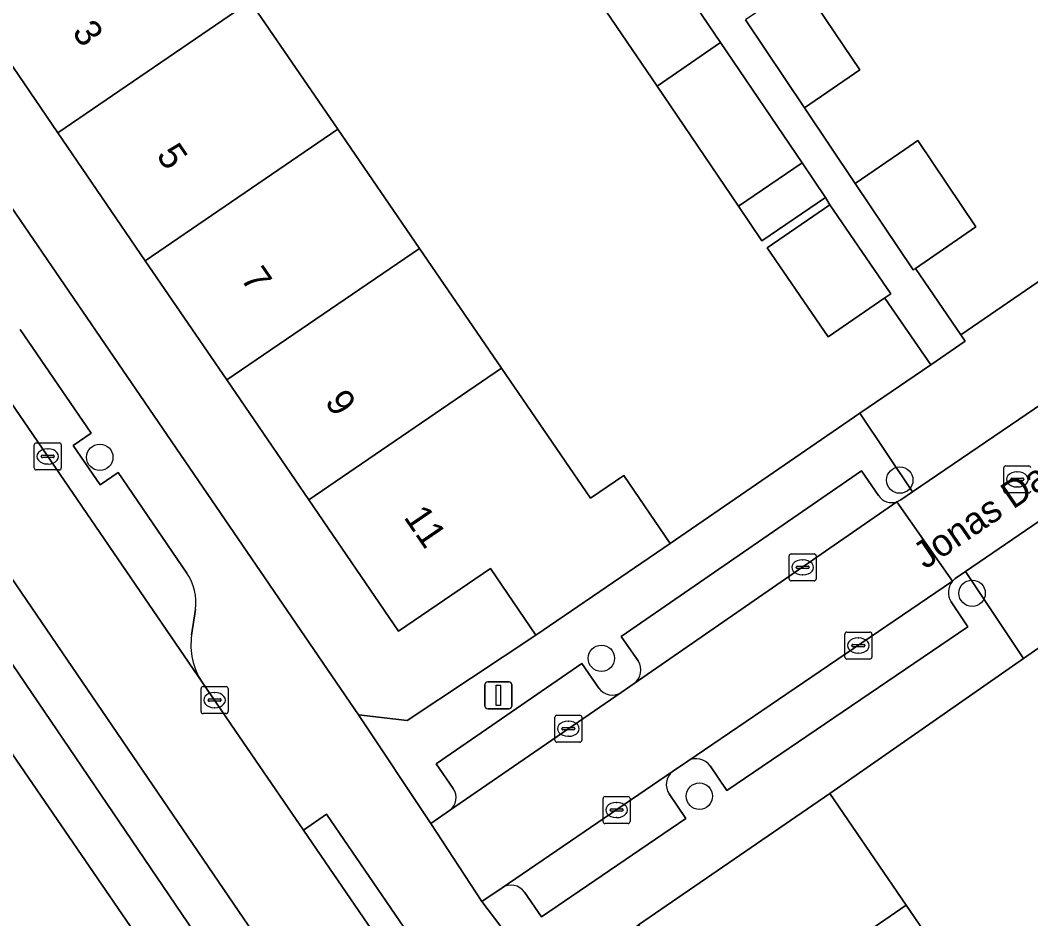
# Model space of a CAD drawing. Extents: x 157445 to 158888, y 383061 to 384688.
# Drawn here: x 158131.78 to 158169.19, y 383839.65 to 383872.93 of the extents above; entities that cross this region are included whole.
import ezdxf

# ---------------------------------------------------------------- set-up
doc = ezdxf.new("R2010")
doc.units = 0
for name, color, linetype in [('IMGEO_Boom', 7, 'Continuous'), ('IMGEO_Erf', 7, 'Continuous'), ('IMGEO_Kolk', 7, 'Continuous'), ('IMGEO_Lichtmast', 7, 'Continuous'), ('IMGEO_Muur', 7, 'Continuous'), ('IMGEO_Openbare_ruimte_label', 7, 'Continuous'), ('IMGEO_Pand', 7, 'Continuous'), ('IMGEO_Pand_nummerreeks', 7, 'Continuous'), ('IMGEO_Parkeervlak_open', 7, 'Continuous'), ('IMGEO_Rijbaan_lokaal_open', 7, 'Continuous'), ('IMGEO_Voetpad_open', 7, 'Continuous')]:
    doc.layers.add(name, color=color, linetype=linetype)

msp = doc.modelspace()

# ---------------------------------------------------------------- linework, layer by layer
at = {"layer": 'IMGEO_Boom'}
for centre in [(158134.726, 383856.744), (158164.34, 383855.9), (158167.017, 383851.709), (158153.293, 383849.301), (158156.921, 383844.195)]:
    msp.add_circle(centre, 0.489, dxfattribs=at)
at = {"layer": 'IMGEO_Erf'}
for points in [[(158152.354, 383874.924), (158149.136, 383879.674), (158146.047, 383884.234), (158143.069, 383888.632), (158134.184, 383882.544), (158137.177, 383878.174), (158140.29, 383873.63), (158143.534, 383868.895), (158146.557, 383864.481), (158149.596, 383860.044), (158152.892, 383855.233), (158154.123, 383856.068), (158155.839, 383853.557), (158162.867, 383858.377), (158165.485, 383860.173), (158163.791, 383862.642), (158163.786, 383862.65), (158161.695, 383861.211), (158159.434, 383864.497), (158161.747, 383866.089), (158161.596, 383866.363), (158159.236, 383864.764), (158158.371, 383866.041), (158155.355, 383870.493)], [(158150.862, 383850.156), (158149.189, 383852.624), (158145.782, 383850.309), (158142.461, 383855.168), (158139.427, 383859.609), (158136.409, 383864.025), (158133.17, 383868.765), (158130.062, 383873.313), (158127.074, 383877.685), (158124.685, 383875.913), (158144.298, 383847.211), (158146.107, 383846.998)], [(158113.406, 383872.129), (158109.183, 383869.235), (158112.149, 383864.907), (158115.151, 383860.527), (158118.288, 383855.949), (158121.368, 383851.456), (158124.519, 383846.858), (158127.593, 383842.372), (158130.633, 383837.936), (158133.663, 383833.515), (158136.787, 383828.957), (158139.847, 383824.491), (158142.925, 383820), (158146.045, 383815.447), (158149.143, 383810.927), (158152.262, 383806.376), (158156.487, 383809.272)]]:
    msp.add_lwpolyline(points, close=True, dxfattribs=at)
for points in [[(158160.678, 383874.344), (158162.861, 383871.09), (158160.809, 383869.69), (158162.688, 383866.89), (158164.525, 383868.143), (158165.013, 383868.476), (158167.156, 383865.28), (158164.916, 383863.738), (158166.598, 383861.278), (158174.453, 383866.663), (158177.767, 383868.99), (158176.255, 383871.207), (158173.437, 383875.338)], [(158171.715, 383851.248), (158168.916, 383849.294), (158164.231, 383846.023), (158161.747, 383844.288), (158164.573, 383840.163), (158167.715, 383835.576), (158170.767, 383831.121)]]:
    msp.add_lwpolyline(points, dxfattribs=at)
at = {"layer": 'IMGEO_Kolk'}
for p, q in [((158132.376, 383857.276), (158133.228, 383857.276)), ((158132.301, 383856.35), (158132.301, 383857.202)), ((158132.789, 383857.056), (158132.814, 383857.056)), ((158133.302, 383857.202), (158133.302, 383856.35)), ((158132.56, 383856.77), (158132.56, 383856.782)), ((158132.998, 383856.733), (158132.6, 383856.733)), ((158132.603, 383856.819), (158133.001, 383856.819)), ((158132.812, 383856.496), (158132.787, 383856.496)), ((158133.044, 383856.782), (158133.044, 383856.77)), ((158133.228, 383856.276), (158132.376, 383856.276)), ((158168.188, 383855.5), (158168.188, 383856.352)), ((158168.263, 383856.426), (158169.115, 383856.426)), ((158168.676, 383856.206), (158168.701, 383856.206)), ((158168.447, 383855.92), (158168.447, 383855.932)), ((158168.885, 383855.883), (158168.487, 383855.883)), ((158168.49, 383855.969), (158168.888, 383855.969)), ((158168.931, 383855.932), (158168.931, 383855.92)), ((158169.115, 383855.426), (158168.263, 383855.426)), ((158168.699, 383855.646), (158168.674, 383855.646)), ((158160.319, 383853.169), (158161.171, 383853.169)), ((158160.244, 383852.243), (158160.244, 383853.095)), ((158160.732, 383852.949), (158160.757, 383852.949)), ((158161.245, 383853.095), (158161.245, 383852.243)), ((158160.503, 383852.663), (158160.503, 383852.675)), ((158160.941, 383852.626), (158160.543, 383852.626)), ((158160.546, 383852.712), (158160.944, 383852.712)), ((158160.755, 383852.389), (158160.73, 383852.389)), ((158160.987, 383852.675), (158160.987, 383852.663)), ((158161.171, 383852.169), (158160.319, 383852.169)), ((158162.306, 383849.348), (158162.306, 383850.2)), ((158162.381, 383850.274), (158163.233, 383850.274)), ((158163.307, 383850.2), (158163.307, 383849.348)), ((158162.565, 383849.768), (158162.565, 383849.78)), ((158162.608, 383849.817), (158163.006, 383849.817)), ((158162.794, 383850.054), (158162.819, 383850.054)), ((158163.049, 383849.78), (158163.049, 383849.768)), ((158163.003, 383849.731), (158162.605, 383849.731)), ((158162.817, 383849.494), (158162.792, 383849.494)), ((158163.233, 383849.274), (158162.381, 383849.274)), ((158138.474, 383847.326), (158138.474, 383848.178)), ((158138.549, 383848.252), (158139.401, 383848.252)), ((158138.962, 383848.032), (158138.987, 383848.032)), ((158139.475, 383848.178), (158139.475, 383847.326)), ((158138.733, 383847.746), (158138.733, 383847.758)), ((158139.171, 383847.709), (158138.773, 383847.709)), ((158138.776, 383847.795), (158139.174, 383847.795)), ((158139.217, 383847.758), (158139.217, 383847.746)), ((158139.401, 383847.252), (158138.549, 383847.252)), ((158138.985, 383847.472), (158138.96, 383847.472)), ((158151.646, 383847.193), (158152.498, 383847.193)), ((158151.571, 383846.267), (158151.571, 383847.119)), ((158152.059, 383846.973), (158152.084, 383846.973)), ((158152.572, 383847.119), (158152.572, 383846.267)), ((158151.83, 383846.687), (158151.83, 383846.699)), ((158152.268, 383846.65), (158151.87, 383846.65)), ((158151.873, 383846.736), (158152.271, 383846.736)), ((158152.082, 383846.413), (158152.057, 383846.413)), ((158152.314, 383846.699), (158152.314, 383846.687)), ((158152.498, 383846.193), (158151.646, 383846.193)), ((158153.43, 383844.182), (158154.282, 383844.182)), ((158153.355, 383843.256), (158153.355, 383844.108)), ((158153.843, 383843.962), (158153.868, 383843.962)), ((158154.356, 383844.108), (158154.356, 383843.256)), ((158153.614, 383843.676), (158153.614, 383843.688)), ((158154.052, 383843.639), (158153.654, 383843.639)), ((158153.657, 383843.725), (158154.055, 383843.725)), ((158153.866, 383843.402), (158153.841, 383843.402)), ((158154.098, 383843.688), (158154.098, 383843.676)), ((158154.282, 383843.182), (158153.43, 383843.182))]:
    msp.add_line(p, q, dxfattribs=at)
for points in [[(158132.376, 383857.276), (158133.228, 383857.276)], [(158132.301, 383856.35), (158132.301, 383857.202)], [(158133.302, 383857.202), (158133.302, 383856.35)], [(158133.228, 383856.276), (158132.376, 383856.276)], [(158168.188, 383855.5), (158168.188, 383856.352)], [(158168.263, 383856.426), (158169.115, 383856.426)], [(158169.115, 383855.426), (158168.263, 383855.426)], [(158160.319, 383853.169), (158161.171, 383853.169)], [(158160.244, 383852.243), (158160.244, 383853.095)], [(158161.245, 383853.095), (158161.245, 383852.243)], [(158161.171, 383852.169), (158160.319, 383852.169)], [(158162.306, 383849.348), (158162.306, 383850.2)], [(158162.381, 383850.274), (158163.233, 383850.274)], [(158163.307, 383850.2), (158163.307, 383849.348)], [(158163.233, 383849.274), (158162.381, 383849.274)], [(158138.474, 383847.326), (158138.474, 383848.178)], [(158138.549, 383848.252), (158139.401, 383848.252)], [(158139.475, 383848.178), (158139.475, 383847.326)], [(158139.401, 383847.252), (158138.549, 383847.252)], [(158151.646, 383847.193), (158152.498, 383847.193)], [(158151.571, 383846.267), (158151.571, 383847.119)], [(158152.572, 383847.119), (158152.572, 383846.267)], [(158152.498, 383846.193), (158151.646, 383846.193)], [(158153.43, 383844.182), (158154.282, 383844.182)], [(158153.355, 383843.256), (158153.355, 383844.108)], [(158154.356, 383844.108), (158154.356, 383843.256)], [(158154.282, 383843.182), (158153.43, 383843.182)]]:
    msp.add_lwpolyline(points, dxfattribs=at)
for centre, radius, start, end in [((158132.378, 383857.2), 0.0765, 91.552, 178.448), ((158132.378, 383857.2), 0.0765, 91.552, 178.448), ((158133.226, 383857.2), 0.0765, 1.552, 88.448), ((158133.226, 383857.2), 0.0765, 1.552, 88.448), ((158132.6, 383856.779), 0.0403, 85.8775, 175.7526), ((158132.597, 383856.769), 0.0366, 178.938, 274.7102), ((158133.001, 383856.776), 0.043, 264.8664, 352.4533), ((158133.005, 383856.781), 0.0386, 1.7309, 96.639), ((158132.378, 383856.352), 0.0765, 181.552, 268.448), ((158132.378, 383856.352), 0.0765, 181.552, 268.448), ((158133.226, 383856.352), 0.0765, 271.552, 358.448), ((158133.226, 383856.352), 0.0765, 271.552, 358.448), ((158168.265, 383856.35), 0.0765, 91.552, 178.448), ((158168.265, 383856.35), 0.0765, 91.552, 178.448), ((158169.113, 383856.35), 0.0765, 1.552, 88.448), ((158169.113, 383856.35), 0.0765, 1.552, 88.448), ((158168.487, 383855.929), 0.0403, 85.8775, 175.7526), ((158168.484, 383855.919), 0.0366, 178.938, 274.7102), ((158168.888, 383855.926), 0.043, 264.8664, 352.4533), ((158168.892, 383855.931), 0.0386, 1.7309, 96.639), ((158168.265, 383855.502), 0.0765, 181.552, 268.448), ((158168.265, 383855.502), 0.0765, 181.552, 268.448), ((158169.113, 383855.502), 0.0765, 271.552, 358.448), ((158169.113, 383855.502), 0.0765, 271.552, 358.448), ((158160.321, 383853.093), 0.0765, 91.552, 178.448), ((158160.321, 383853.093), 0.0765, 91.552, 178.448), ((158161.169, 383853.093), 0.0765, 1.552, 88.448), ((158161.169, 383853.093), 0.0765, 1.552, 88.448), ((158160.543, 383852.672), 0.0403, 85.8775, 175.7526), ((158160.54, 383852.662), 0.0366, 178.938, 274.7102), ((158160.944, 383852.669), 0.043, 264.8664, 352.4533), ((158160.948, 383852.674), 0.0386, 1.7309, 96.639), ((158160.321, 383852.245), 0.0765, 181.552, 268.448), ((158160.321, 383852.245), 0.0765, 181.552, 268.448), ((158161.169, 383852.245), 0.0765, 271.552, 358.448), ((158161.169, 383852.245), 0.0765, 271.552, 358.448), ((158162.383, 383850.198), 0.0765, 91.552, 178.448), ((158162.383, 383850.198), 0.0765, 91.552, 178.448), ((158163.231, 383850.198), 0.0765, 1.552, 88.448), ((158163.231, 383850.198), 0.0765, 1.552, 88.448), ((158162.605, 383849.777), 0.0403, 85.8775, 175.7526), ((158162.602, 383849.767), 0.0366, 178.938, 274.7102), ((158163.006, 383849.774), 0.043, 264.8664, 352.4533), ((158163.01, 383849.779), 0.0386, 1.7309, 96.639), ((158162.383, 383849.35), 0.0765, 181.552, 268.448), ((158162.383, 383849.35), 0.0765, 181.552, 268.448), ((158163.231, 383849.35), 0.0765, 271.552, 358.448), ((158163.231, 383849.35), 0.0765, 271.552, 358.448), ((158138.551, 383848.176), 0.0765, 91.552, 178.448), ((158138.551, 383848.176), 0.0765, 91.552, 178.448), ((158139.399, 383848.176), 0.0765, 1.552, 88.448), ((158139.399, 383848.176), 0.0765, 1.552, 88.448), ((158138.773, 383847.755), 0.0403, 85.8775, 175.7526), ((158138.77, 383847.745), 0.0366, 178.938, 274.7102), ((158139.174, 383847.752), 0.043, 264.8664, 352.4533), ((158139.178, 383847.757), 0.0386, 1.7309, 96.639), ((158138.551, 383847.328), 0.0765, 181.552, 268.448), ((158138.551, 383847.328), 0.0765, 181.552, 268.448), ((158139.399, 383847.328), 0.0765, 271.552, 358.448), ((158139.399, 383847.328), 0.0765, 271.552, 358.448), ((158151.648, 383847.117), 0.0765, 91.552, 178.448), ((158151.648, 383847.117), 0.0765, 91.552, 178.448), ((158152.496, 383847.117), 0.0765, 1.552, 88.448), ((158152.496, 383847.117), 0.0765, 1.552, 88.448), ((158151.87, 383846.696), 0.0403, 85.8775, 175.7526), ((158151.867, 383846.686), 0.0366, 178.938, 274.7102), ((158152.271, 383846.693), 0.043, 264.8664, 352.4533), ((158152.275, 383846.698), 0.0386, 1.7309, 96.639), ((158151.648, 383846.269), 0.0765, 181.552, 268.448), ((158151.648, 383846.269), 0.0765, 181.552, 268.448), ((158152.496, 383846.269), 0.0765, 271.552, 358.448), ((158152.496, 383846.269), 0.0765, 271.552, 358.448), ((158153.432, 383844.106), 0.0765, 91.552, 178.448), ((158153.432, 383844.106), 0.0765, 91.552, 178.448), ((158154.28, 383844.106), 0.0765, 1.552, 88.448), ((158154.28, 383844.106), 0.0765, 1.552, 88.448), ((158153.654, 383843.685), 0.0403, 85.8775, 175.7526), ((158153.651, 383843.675), 0.0366, 178.938, 274.7102), ((158154.055, 383843.682), 0.043, 264.8664, 352.4533), ((158154.059, 383843.687), 0.0386, 1.7309, 96.639), ((158153.432, 383843.258), 0.0765, 181.552, 268.448), ((158153.432, 383843.258), 0.0765, 181.552, 268.448), ((158154.28, 383843.258), 0.0765, 271.552, 358.448), ((158154.28, 383843.258), 0.0765, 271.552, 358.448)]:
    msp.add_arc(centre, radius, start, end, dxfattribs=at)
for centre, major_axis, ratio, start_param, end_param in [((158132.788, 383856.776), (-0.387, 0.002), 0.722429, 4.712389, 7.853982), ((158132.813, 383856.776), (-0.39, 0.002), 0.717154, 1.570796, 4.712389), ((158168.675, 383855.926), (-0.387, 0.002), 0.722429, 4.712389, 7.853982), ((158168.7, 383855.926), (-0.39, 0.002), 0.717154, 1.570796, 4.712389), ((158160.731, 383852.669), (-0.387, 0.002), 0.722429, 4.712389, 7.853982), ((158160.756, 383852.669), (-0.39, 0.002), 0.717154, 1.570796, 4.712389), ((158162.793, 383849.774), (-0.387, 0.002), 0.722429, 4.712389, 7.853982), ((158162.818, 383849.774), (-0.39, 0.002), 0.717154, 1.570796, 4.712389), ((158138.961, 383847.752), (-0.387, 0.002), 0.722429, 4.712389, 7.853982), ((158138.986, 383847.752), (-0.39, 0.002), 0.717154, 1.570796, 4.712389), ((158152.058, 383846.693), (-0.387, 0.002), 0.722429, 4.712389, 7.853982), ((158152.083, 383846.693), (-0.39, 0.002), 0.717154, 1.570796, 4.712389), ((158153.842, 383843.682), (-0.387, 0.002), 0.722429, 4.712389, 7.853982), ((158153.867, 383843.682), (-0.39, 0.002), 0.717154, 1.570796, 4.712389)]:
    msp.add_ellipse(centre, major_axis=major_axis, ratio=ratio, start_param=start_param, end_param=end_param, dxfattribs=at)
at = {"layer": 'IMGEO_Lichtmast'}
for p, q in [((158148.985, 383847.531), (158148.985, 383848.331)), ((158148.985, 383848.331), (158148.985, 383847.531)), ((158149.085, 383848.431), (158149.875, 383848.431)), ((158149.875, 383848.431), (158149.085, 383848.431)), ((158149.975, 383848.331), (158149.975, 383847.531)), ((158149.975, 383847.531), (158149.975, 383848.331)), ((158149.875, 383847.431), (158149.085, 383847.431)), ((158149.085, 383847.431), (158149.875, 383847.431))]:
    msp.add_line(p, q, dxfattribs=at)
msp.add_lwpolyline([(158149.405, 383848.306), (158149.555, 383848.306), (158149.555, 383847.556), (158149.405, 383847.556), (158149.405, 383848.306)], dxfattribs=at)
for centre, start, end in [((158149.085, 383848.331), 90, 180), ((158149.085, 383848.331), 90, 180), ((158149.875, 383848.331), 0, 90), ((158149.875, 383848.331), 360, 90), ((158149.085, 383847.531), 180, 270), ((158149.085, 383847.531), 180, 270), ((158149.875, 383847.531), 270, 0), ((158149.875, 383847.531), 270, 0)]:
    msp.add_arc(centre, 0.1, start, end, dxfattribs=at)
at = {"layer": 'IMGEO_Muur'}
for points in [[(158162.867, 383858.377), (158165.711, 383860.328)], [(158155.839, 383853.557), (158162.867, 383858.377)], [(158164.231, 383846.023), (158161.747, 383844.288)]]:
    msp.add_lwpolyline(points, dxfattribs=at)
at = {"layer": 'IMGEO_Pand'}
for points in [[(158140.29, 383873.63), (158137.177, 383878.174), (158130.062, 383873.313), (158133.17, 383868.765)], [(158152.354, 383874.924), (158155.355, 383870.493), (158157.709, 383872.101), (158154.708, 383876.532)], [(158160.678, 383874.344), (158158.626, 383872.944), (158160.809, 383869.69), (158162.861, 383871.09)], [(158143.534, 383868.895), (158140.29, 383873.63), (158133.17, 383868.765), (158136.409, 383864.025)], [(158160.725, 383867.649), (158157.709, 383872.101), (158155.355, 383870.493), (158158.371, 383866.041)], [(158143.534, 383868.895), (158136.409, 383864.025), (158139.427, 383859.609), (158146.557, 383864.481)], [(158164.525, 383868.143), (158162.688, 383866.89), (158164.838, 383863.684), (158164.916, 383863.738), (158167.156, 383865.28), (158165.013, 383868.476)], [(158160.725, 383867.649), (158158.371, 383866.041), (158159.236, 383864.764), (158161.596, 383866.363)], [(158161.747, 383866.089), (158159.434, 383864.497), (158161.695, 383861.211), (158163.786, 383862.65), (158164.008, 383862.803)], [(158142.461, 383855.168), (158149.596, 383860.044), (158146.557, 383864.481), (158139.427, 383859.609)], [(158142.461, 383855.168), (158145.782, 383850.309), (158149.189, 383852.624), (158150.862, 383850.156), (158155.839, 383853.557), (158154.123, 383856.068), (158152.892, 383855.233), (158149.596, 383860.044)], [(158157.502, 383835.289), (158164.573, 383840.163), (158161.747, 383844.288), (158154.662, 383839.435)], [(158160.63, 383830.722), (158167.715, 383835.576), (158164.573, 383840.163), (158157.502, 383835.289)]]:
    msp.add_lwpolyline(points, close=True, dxfattribs=at)
at = {"layer": 'IMGEO_Parkeervlak_open'}
for points in [[(158128.796, 383862.631), (158138.516, 383848.421)], [(158137.953, 383852.458), (158135.407, 383856.181), (158134.736, 383855.722), (158133.74, 383857.184), (158134.408, 383857.641), (158131.781, 383861.483)], [(158159.408, 383811.358), (158151.075, 383823.483), (158125.645, 383860.78)], [(158125.726, 383857.567), (158149.56, 383822.442), (158156.312, 383812.618)], [(158163.549, 383855.327), (158162.92, 383856.239), (158154.029, 383850.113), (158154.657, 383849.202)], [(158154.505, 383848.369), (158164.231, 383855.099)], [(158166.287, 383852.155), (158156.492, 383845.497)], [(158157.32, 383845.316), (158157.943, 383844.4), (158166.863, 383850.472), (158166.24, 383851.388)], [(158138.126, 383850.163), (158138.264, 383851.111)], [(158153.199, 383848.197), (158152.571, 383849.108), (158147.182, 383845.395), (158147.81, 383844.484)], [(158147.671, 383843.66), (158154.028, 383848.039)], [(158155.925, 383845.11), (158149.62, 383840.802)], [(158150.449, 383840.639), (158151.072, 383839.723), (158156.425, 383843.367), (158155.802, 383844.282)]]:
    msp.add_lwpolyline(points, dxfattribs=at)
for centre, radius, start, end in [((158164.041, 383855.666), 0.598, 214.5541, 288.4752), ((158136.394, 383851.389), 1.891, 351.559, 34.4426), ((158166.808, 383851.738), 0.667, 141.3342, 211.6527), ((158140.597, 383849.801), 2.497, 171.6753, 213.5634), ((158154.127, 383848.868), 0.627, 307.1537, 32.1639), ((158153.694, 383848.538), 0.601, 214.6047, 303.814), ((158156.808, 383844.96), 0.623, 34.834, 120.5043), ((158156.325, 383844.627), 0.627, 129.6358, 213.4652), ((158147.317, 383844.143), 0.599, 306.1862, 34.6637), ((158149.952, 383840.299), 0.603, 34.3866, 123.3659)]:
    msp.add_arc(centre, radius, start, end, dxfattribs=at)
at = {"layer": 'IMGEO_Rijbaan_lokaal_open'}
for points in [[(158166.769, 383852.518), (158178.463, 383860.506), (158178.94, 383860.832), (158179.069, 383860.857), (158177.051, 383863.841), (158176.951, 383863.726), (158176.586, 383863.476), (158164.806, 383855.465), (158164.383, 383855.174), (158164.231, 383855.099), (158166.287, 383852.155), (158166.388, 383852.257)], [(158142.267, 383842.936), (158141.833, 383843.571), (158139.74, 383846.631), (158138.516, 383848.421), (158128.796, 383862.631), (158128.556, 383862.983), (158125.587, 383860.865), (158125.645, 383860.78), (158151.075, 383823.483), (158159.408, 383811.358), (158162.61, 383813.344), (158150.635, 383830.702), (158148.464, 383833.901), (158146.706, 383836.446)], [(158154.505, 383848.369), (158154.028, 383848.039), (158147.671, 383843.66), (158146.983, 383843.186), (158148.872, 383840.291), (158149.62, 383840.802), (158155.925, 383845.11), (158156.492, 383845.497), (158166.287, 383852.155), (158164.231, 383855.099)]]:
    msp.add_lwpolyline(points, close=True, dxfattribs=at)
at = {"layer": 'IMGEO_Voetpad_open'}
for points in [[(158152.194, 383835.929), (158148.872, 383840.291), (158146.983, 383843.186), (158144.298, 383847.211), (158124.685, 383875.913), (158123.802, 383877.205), (158122.123, 383879.654), (158120.445, 383882.102), (158113.955, 383891.614), (158107.704, 383900.761), (158106.683, 383902.256)], [(158154.708, 383876.532), (158157.709, 383872.101), (158160.725, 383867.649), (158161.596, 383866.363), (158161.747, 383866.089), (158164.008, 383862.803), (158163.786, 383862.65), (158163.791, 383862.642), (158165.485, 383860.173), (158166.758, 383861.044), (158166.598, 383861.278), (158164.916, 383863.738), (158164.838, 383863.684), (158162.688, 383866.89), (158160.809, 383869.69), (158158.626, 383872.944)], [(158113.406, 383872.129), (158156.487, 383809.272), (158157.348, 383808.015), (158179.168, 383776.179), (158180.957, 383772.951), (158182.841, 383770.169), (158185.398, 383767.212), (158197.119, 383750), (158205.617, 383737.521)], [(158131.781, 383861.483), (158134.408, 383857.641), (158133.74, 383857.184), (158134.736, 383855.722), (158135.407, 383856.181), (158137.953, 383852.458)], [(158164.231, 383855.099), (158164.383, 383855.174), (158164.806, 383855.465), (158162.867, 383858.377), (158155.839, 383853.557), (158150.862, 383850.156), (158146.107, 383846.998), (158144.298, 383847.211), (158146.983, 383843.186), (158147.671, 383843.66)], [(158156.312, 383812.618), (158149.56, 383822.442), (158125.726, 383857.567)], [(158154.657, 383849.202), (158154.029, 383850.113), (158162.92, 383856.239)], [(158162.92, 383856.239), (158163.549, 383855.327)], [(158161.747, 383844.288), (158164.231, 383846.023), (158168.916, 383849.294), (158166.769, 383852.518), (158166.388, 383852.257), (158166.287, 383852.155)], [(158166.24, 383851.388), (158166.863, 383850.472), (158157.943, 383844.4), (158157.32, 383845.316)], [(158138.264, 383851.111), (158138.126, 383850.163)], [(158147.81, 383844.484), (158147.182, 383845.395), (158152.571, 383849.108), (158153.199, 383848.197)], [(158138.516, 383848.421), (158139.74, 383846.631), (158141.833, 383843.571), (158142.267, 383842.936), (158143.125, 383843.523), (158147.564, 383837.033), (158146.706, 383836.446), (158148.464, 383833.901)], [(158154.028, 383848.039), (158154.505, 383848.369)], [(158156.492, 383845.497), (158155.925, 383845.11)], [(158149.62, 383840.802), (158148.872, 383840.291), (158152.194, 383835.929), (158152.39, 383837.906), (158154.662, 383839.435), (158161.747, 383844.288)], [(158155.802, 383844.282), (158156.425, 383843.367), (158151.072, 383839.723), (158150.449, 383840.639)]]:
    msp.add_lwpolyline(points, dxfattribs=at)
for points in [[(158176.586, 383863.476), (158174.453, 383866.663), (158166.598, 383861.278), (158166.758, 383861.044), (158165.485, 383860.173), (158162.867, 383858.377), (158164.806, 383855.465)], [(158177.537, 383855.236), (158180.085, 383856.988), (158180.642, 383857.353), (158178.463, 383860.506), (158166.769, 383852.518), (158168.916, 383849.294), (158171.715, 383851.248), (158173.891, 383852.746), (158174.081, 383852.874), (158175.263, 383853.672)], [(158142.267, 383842.936), (158146.706, 383836.446), (158147.564, 383837.033), (158143.125, 383843.523)]]:
    msp.add_lwpolyline(points, close=True, dxfattribs=at)
for centre, radius, start, end in [((158164.041, 383855.666), 0.598, 214.5541, 288.4752), ((158136.394, 383851.389), 1.891, 351.559, 34.4426), ((158166.808, 383851.738), 0.667, 141.3342, 211.6527), ((158140.597, 383849.801), 2.497, 171.6753, 213.5634), ((158154.127, 383848.868), 0.627, 307.1537, 32.1639), ((158153.694, 383848.538), 0.601, 214.6047, 303.814), ((158156.808, 383844.96), 0.623, 34.834, 120.5043), ((158156.325, 383844.627), 0.627, 129.6358, 213.4652), ((158147.317, 383844.143), 0.599, 306.1862, 34.6637), ((158149.952, 383840.299), 0.603, 34.3866, 123.3659)]:
    msp.add_arc(centre, radius, start, end, dxfattribs=at)

# ---------------------------------------------------------------- texts
at = {"layer": 'IMGEO_Openbare_ruimte_label'}
msp.add_text('Jonas Daniël Meyerstraat', height=1, rotation=34.3256, dxfattribs=at).set_placement((158165.279, 383852.578))
at = {"layer": 'IMGEO_Pand_nummerreeks'}
for s, p in [('3', (158133.676, 383872.49)), ('5', (158136.794, 383867.928)), ('7', (158139.912, 383863.365)), ('9', (158143.03, 383858.802)), ('11', (158145.953, 383854.526))]:
    msp.add_text(s, height=1, rotation=304.3476, dxfattribs=at).set_placement(p)

doc.saveas('drawing.dxf')
